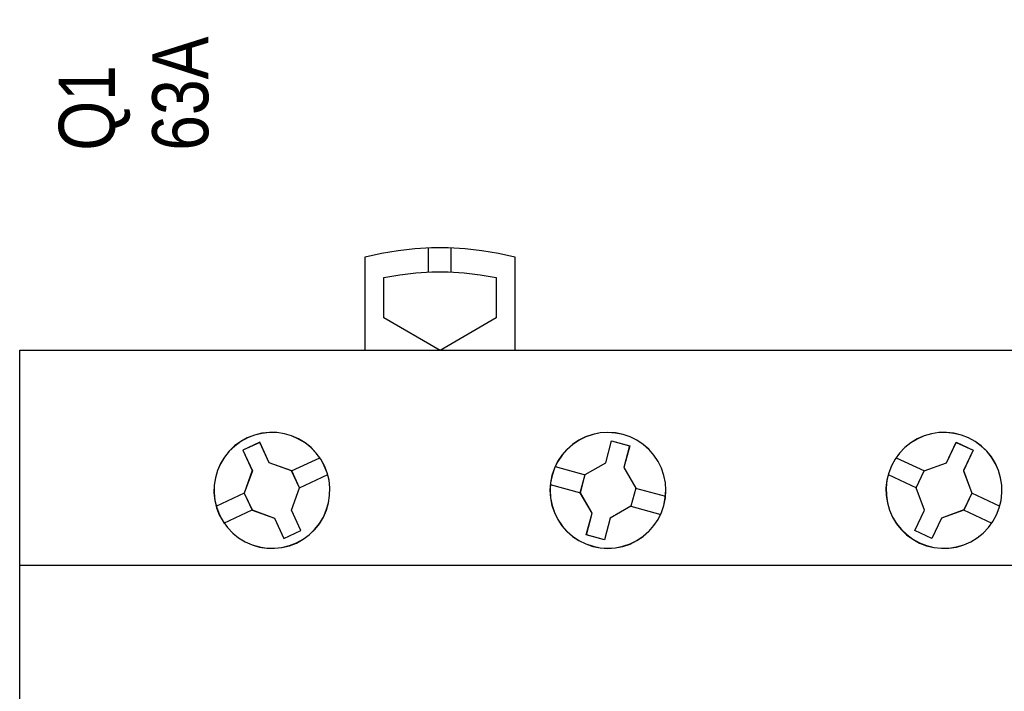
# Model space of a CAD drawing. Header units: millimetres. Extents: x -1290 to 1795, y -4192 to -1311.
# Tile 781 of 1056: x 1437.81 to 1448.35, y -2531.63 to -2524.44. Entities that reach past the tile are written whole.
import ezdxf

# ---------------------------------------------------------------- set-up
doc = ezdxf.new("R2010")
doc.units = ezdxf.units.MM
doc.layers.add('45', color=7, linetype='Continuous')
doc.layers.add('Aparatura', color=7, linetype='Continuous', lineweight=13)
doc.styles.get("Standard").update_dxf_attribs({"font": 'ARIALN.TTF', "width": 0.8})

# ---------------------------------------------------------------- blocks, each defined once
blk = doc.blocks.new('*U322')
at = {"layer": '45', "color": 7}
for points in [[(136.149925, -83.682516), (136.149925, -78.679389), (136.149925, -78.679389), (137.02137, -78.480434), (137.910361, -78.334144), (138.805201, -78.234667), (139.694192, -78.17615), (140.594881, -78.17615), (141.489721, -78.234667), (142.390409, -78.334144), (143.273552, -78.480434), (144.150846, -78.679389), (144.150846, -78.679389), (144.150846, -83.682516), (136.149925, -83.682516)], [(137.148921, -81.949637), (137.148921, -79.777683), (137.148921, -79.777683), (137.997541, -79.631325), (138.852014, -79.531802), (139.712339, -79.484967), (140.584369, -79.484967), (141.444694, -79.531802), (142.299167, -79.631325), (143.15364, -79.777683), (143.15364, -79.777683), (143.15364, -81.949637), (143.15364, -81.949637), (140.15128, -83.682516), (140.15128, -83.682516), (137.148921, -81.949637), (137.148921, -81.949637)], [(153.640272, -83.671744), (171.62861, -83.671744), (171.62861, -83.671744), (171.62861, -166.638872), (171.62861, -166.638872), (153.640272, -166.638872), (153.640272, -166.638872), (135.646092, -166.638872), (135.646092, -166.638872), (117.657754, -166.638872), (117.657754, -166.638872), (117.657754, -83.671744), (117.657754, -83.671744), (135.646092, -83.671744), (135.646092, -83.671744), (153.640272, -83.671744), (153.640272, -83.671744)], [(153.637885, -83.67713), (171.623239, -83.67713), (171.623239, -166.633485), (153.637885, -166.633485), (135.646689, -166.633485), (117.661335, -166.633485), (117.661335, -83.67713), (135.646689, -83.67713), (153.637885, -83.67713)], [(133.964946, -89.866893), (133.77182, -89.504078), (133.531875, -89.176374), (133.250965, -88.883781), (132.93494, -88.632152), (132.583802, -88.421485), (132.209254, -88.257633), (131.828854, -88.146448), (131.425045, -88.076225), (131.021236, -88.070374), (130.617427, -88.117188), (130.21947, -88.21667), (129.839071, -88.357114), (129.487932, -88.556077), (129.160203, -88.796003), (128.867588, -89.076892), (128.610086, -89.392893), (128.405256, -89.744004), (128.235539, -90.112671), (128.130197, -90.498893), (128.05997, -90.902671), (128.054117, -91.306449), (128.095084, -91.710227), (128.194573, -92.108153), (128.34088, -92.488523), (128.539859, -92.839635), (128.779803, -93.167338), (129.060714, -93.465783), (129.370886, -93.717413), (129.727877, -93.928079), (130.09072, -94.091931), (130.482824, -94.208968), (130.886633, -94.267487), (131.290442, -94.273339), (131.694251, -94.232376), (132.092208, -94.132894), (132.466756, -93.99245), (132.823746, -93.787635), (133.151475, -93.553561), (133.444091, -93.26682), (133.701592, -92.956672), (133.912275, -92.611412), (134.070287, -92.236894), (134.181481, -91.844819), (134.245857, -91.446893), (134.257561, -91.037264), (134.216595, -90.633486), (134.117106, -90.241411), (133.964946, -89.866893)], [(133.960082, -89.869159), (133.76729, -89.506974), (133.527761, -89.179839), (133.247337, -88.887755), (132.931859, -88.636562), (132.581329, -88.426261), (132.20743, -88.262694), (131.827689, -88.151702), (131.424579, -88.081601), (131.021469, -88.07576), (130.61836, -88.122493), (130.221092, -88.221802), (129.841351, -88.362003), (129.49082, -88.56062), (129.163659, -88.800129), (128.87155, -89.080531), (128.614495, -89.395982), (128.410019, -89.746483), (128.240596, -90.11451), (128.135437, -90.500062), (128.065331, -90.903138), (128.059488, -91.306215), (128.100384, -91.709292), (128.199701, -92.106527), (128.345755, -92.486237), (128.544389, -92.836738), (128.783918, -93.163873), (129.064342, -93.461799), (129.373977, -93.712992), (129.730349, -93.923293), (130.092564, -94.08686), (130.48399, -94.203694), (130.887099, -94.262111), (131.290209, -94.267953), (131.693319, -94.227061), (132.090587, -94.127752), (132.464486, -93.987551), (132.820858, -93.783092), (133.14802, -93.549425), (133.440128, -93.263182), (133.697184, -92.953572), (133.907502, -92.608912), (134.065241, -92.235044), (134.176242, -91.843651), (134.240506, -91.446416), (134.25219, -91.037497), (134.211295, -90.634421), (134.111978, -90.243027), (133.960082, -89.869159)], [(152.135949, -91.979119), (152.212023, -91.581223), (152.241282, -91.171623), (152.217875, -90.767876), (152.135949, -90.36998), (152.001356, -89.983786), (151.831652, -89.620999), (151.597578, -89.287468), (151.334245, -88.977343), (151.029949, -88.714029), (150.690541, -88.485824), (150.321875, -88.30443), (149.947356, -88.175699), (149.543578, -88.099631), (149.133949, -88.070374), (148.730171, -88.093779), (148.338097, -88.175699), (147.946023, -88.310282), (147.58906, -88.485824), (147.249652, -88.714029), (146.945356, -88.983194), (146.676171, -89.281616), (146.447949, -89.620999), (146.272393, -89.989638), (146.143652, -90.375831), (146.061727, -90.767876), (146.032467, -91.171623), (146.061727, -91.581223), (146.143652, -91.979119), (146.272393, -92.359461), (146.453801, -92.7281), (146.676171, -93.067482), (146.945356, -93.371755), (147.243801, -93.635069), (147.583208, -93.863274), (147.951875, -94.038817), (148.338097, -94.173399), (148.730171, -94.249468), (149.139801, -94.278725), (149.543578, -94.249468), (149.941504, -94.173399), (150.327726, -94.044668), (150.690541, -93.863274), (151.024097, -93.635069), (151.334245, -93.365904), (151.597578, -93.061631), (151.8258, -92.7281), (152.001356, -92.359461), (152.135949, -91.979119)], [(152.13076, -91.977723), (152.206702, -91.580517), (152.235911, -91.171629), (152.212544, -90.768581), (152.13076, -90.371376), (151.9964, -89.985852), (151.82699, -89.623694), (151.593321, -89.290742), (151.330443, -88.981155), (151.026673, -88.718298), (150.687853, -88.490489), (150.319824, -88.30941), (149.945954, -88.180902), (149.542875, -88.104966), (149.133954, -88.07576), (148.730875, -88.099125), (148.339479, -88.180902), (147.948083, -88.315251), (147.591738, -88.490489), (147.252918, -88.718298), (146.949148, -88.986997), (146.680428, -89.284901), (146.452601, -89.623694), (146.277349, -89.991694), (146.148831, -90.377217), (146.067047, -90.768581), (146.037838, -91.171629), (146.067047, -91.580517), (146.148831, -91.977723), (146.277349, -92.357405), (146.458443, -92.725404), (146.680428, -93.064197), (146.949148, -93.367943), (147.247076, -93.6308), (147.585896, -93.858609), (147.953925, -94.033847), (148.339479, -94.168196), (148.730875, -94.244132), (149.139795, -94.273339), (149.542875, -94.244132), (149.940112, -94.168196), (150.325666, -94.039688), (150.687853, -93.858609), (151.020832, -93.6308), (151.330443, -93.362102), (151.593321, -93.058356), (151.821148, -92.725404), (151.9964, -92.357405), (152.13076, -91.977723)], [(169.932952, -92.488389), (170.079217, -92.10799), (170.178677, -91.710034), (170.219632, -91.306226), (170.213781, -90.902418), (170.149424, -90.498609), (170.038263, -90.106506), (169.874445, -89.743663), (169.663823, -89.386673), (169.412247, -89.076502), (169.113865, -88.795592), (168.786231, -88.555648), (168.435194, -88.35667), (168.054904, -88.216215), (167.657062, -88.116726), (167.25922, -88.07576), (166.849677, -88.07576), (166.445984, -88.145987), (166.065694, -88.257181), (165.691255, -88.421045), (165.346068, -88.631728), (165.024284, -88.883376), (164.743455, -89.175991), (164.503579, -89.503719), (164.310509, -89.866562), (164.164244, -90.241108), (164.064783, -90.633212), (164.017978, -91.03702), (164.03553, -91.446681), (164.094036, -91.844637), (164.205198, -92.236741), (164.363165, -92.611287), (164.579637, -92.956573), (164.837065, -93.272597), (165.123745, -93.547654), (165.45723, -93.787598), (165.814118, -93.992429), (166.188557, -94.132884), (166.580548, -94.232373), (166.984241, -94.273339), (167.387933, -94.267486), (167.791626, -94.208964), (168.183617, -94.091918), (168.552206, -93.928053), (168.903243, -93.717371), (169.219176, -93.45987), (169.500006, -93.167255), (169.734031, -92.839527), (169.932952, -92.488389)], [(169.929702, -92.486106), (170.075798, -92.106368), (170.175144, -91.709103), (170.216051, -91.305997), (170.210207, -90.902891), (170.145925, -90.499784), (170.034891, -90.108362), (169.871263, -89.74615), (169.660884, -89.389781), (169.409598, -89.080149), (169.111561, -88.799727), (168.784305, -88.5602), (168.433674, -88.361568), (168.053823, -88.221357), (167.65644, -88.122041), (167.259058, -88.081146), (166.849987, -88.081146), (166.446761, -88.151251), (166.06691, -88.262252), (165.692903, -88.425831), (165.348115, -88.636147), (165.026703, -88.887359), (164.746198, -89.179465), (164.506599, -89.506623), (164.313752, -89.868835), (164.167655, -90.242731), (164.06831, -90.634153), (164.021559, -91.037259), (164.039091, -91.446208), (164.097529, -91.843472), (164.208562, -92.234894), (164.366347, -92.60879), (164.58257, -92.953475), (164.839699, -93.26895), (165.126049, -93.54353), (165.459149, -93.783057), (165.815624, -93.987531), (166.189631, -94.127742), (166.58117, -94.227058), (166.984396, -94.267953), (167.387623, -94.262111), (167.790849, -94.203689), (168.182388, -94.086847), (168.550551, -93.923267), (168.901182, -93.712951), (169.216751, -93.455898), (169.497256, -93.163792), (169.731011, -92.836633), (169.929702, -92.486106)], [(131.014474, -89.696462), (130.504375, -88.6018), (130.504375, -88.6018), (129.595579, -89.023274), (129.595579, -89.023274), (130.105678, -90.117937), (130.105678, -90.117937), (129.671801, -91.317968), (129.671801, -91.317968), (130.093951, -92.225308), (130.093951, -92.225308), (131.290044, -92.65849), (131.290044, -92.65849), (131.800142, -93.747299), (131.800142, -93.747299), (132.708938, -93.325824), (132.708938, -93.325824), (132.19884, -92.237016), (132.19884, -92.237016), (132.63858, -91.036985), (132.63858, -91.036985), (132.216429, -90.129644), (132.216429, -90.129644), (131.014474, -89.696462), (131.014474, -89.696462)], [(131.014949, -89.699557), (130.506611, -88.607186), (129.60095, -89.027778), (130.109289, -90.120149), (129.676909, -91.317667), (130.097603, -92.223108), (131.289568, -92.655383), (131.797907, -93.741912), (132.703567, -93.321321), (132.195229, -92.234791), (132.633452, -91.037273), (132.212758, -90.131832), (131.014949, -89.699557)], [(149.017036, -89.69685), (149.333763, -88.526395), (149.333763, -88.526395), (150.30154, -88.783895), (150.30154, -88.783895), (149.990679, -89.95435), (149.990679, -89.95435), (150.629998, -91.054578), (150.629998, -91.054578), (150.366059, -92.026055), (150.366059, -92.026055), (149.26338, -92.658101), (149.26338, -92.658101), (148.952518, -93.822704), (148.952518, -93.822704), (147.978876, -93.559351), (147.978876, -93.559351), (148.295603, -92.400601), (148.295603, -92.400601), (147.656284, -91.300373), (147.656284, -91.300373), (147.914357, -90.328895), (147.914357, -90.328895), (149.017036, -89.69685), (149.017036, -89.69685)], [(149.017492, -89.698457), (149.333075, -88.529985), (150.297356, -88.787049), (149.987617, -89.95552), (150.624627, -91.053883), (150.361641, -92.023714), (149.262945, -92.654689), (148.953207, -93.817318), (147.983081, -93.554412), (148.298664, -92.397625), (147.661654, -91.299262), (147.918796, -90.329431), (149.017492, -89.698457)], [(167.259008, -89.696462), (167.774888, -88.6018), (167.774888, -88.6018), (168.683541, -89.023274), (168.683541, -89.023274), (168.167661, -90.117937), (168.167661, -90.117937), (168.607331, -91.317968), (168.607331, -91.317968), (168.179385, -92.225308), (168.179385, -92.225308), (166.983481, -92.65849), (166.983481, -92.65849), (166.473464, -93.747299), (166.473464, -93.747299), (165.564811, -93.325824), (165.564811, -93.325824), (166.074829, -92.237016), (166.074829, -92.237016), (165.635158, -91.036985), (165.635158, -91.036985), (166.063104, -90.129644), (166.063104, -90.129644), (167.259008, -89.696462), (167.259008, -89.696462)], [(167.259516, -89.699557), (167.773916, -88.607186), (168.67996, -89.027778), (168.165561, -90.120149), (168.603969, -91.317667), (168.177252, -92.223108), (166.98478, -92.655383), (166.476226, -93.741912), (165.570182, -93.321321), (166.078736, -92.234791), (165.640327, -91.037273), (166.067045, -90.131832), (167.259516, -89.699557)]]:
    blk.add_lwpolyline(points, close=True, dxfattribs=at)
for points in [[(139.544363, -79.495739), (139.544363, -78.186923)], [(140.747455, -79.495739), (140.747455, -78.186923)], [(132.20765, -90.136832), (133.718676, -89.42587)], [(164.555073, -89.42587), (166.073261, -90.136832)], [(146.308176, -89.898049), (147.924831, -90.341503)], [(132.628374, -91.041693), (134.1394, -90.33073)], [(164.134349, -90.33073), (165.647166, -91.041693)], [(146.05037, -90.862157), (147.667025, -91.30561)], [(150.617466, -91.048874), (152.223379, -91.492328)], [(128.170488, -92.018368), (129.683305, -91.310996)], [(168.597606, -91.310996), (170.103261, -92.018368)], [(150.35608, -92.018368), (151.960202, -92.456435)], [(128.591212, -92.923229), (130.104029, -92.217653)], [(168.16972, -92.217653), (169.682537, -92.923229)]]:
    blk.add_lwpolyline(points, dxfattribs=at)
at = {"layer": '45', "color": 251}
blk.add_lwpolyline([(117.657754, -95.167427), (171.62861, -95.167427)], dxfattribs=at)

msp = doc.modelspace()

# ---------------------------------------------------------------- block references
at = {"layer": 'Aparatura', "color": 7, "lineweight": 13}
ref = msp.add_blockref('*U322', (1414.278, -2511.242), dxfattribs=dict(at, xscale=0.2, yscale=0.2, zscale=0.2))
ref.add_attrib('Oznaczenie', 'Q1', (1438.828, -2525.842), dxfattribs={"layer": '0', "height": 0.6, "rotation": 90, "flags": 2})
ref.add_attrib('Pr¹d znamionowy', '63A', (1439.828, -2525.842), dxfattribs={"layer": '0', "height": 0.6, "rotation": 90, "flags": 2})

doc.saveas('drawing.dxf')
